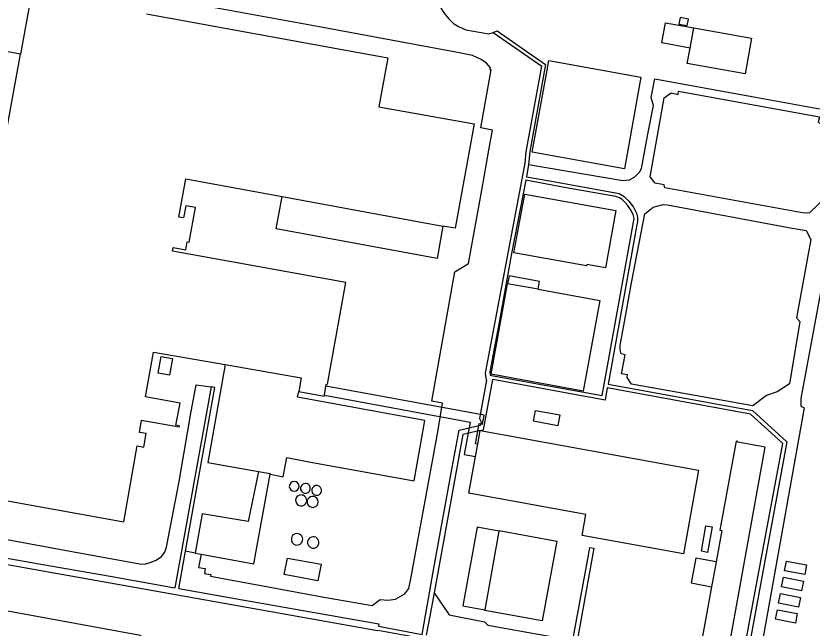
# Model space of a CAD drawing. Extents: x 130998 to 133001, y 398999 to 403002.
# Drawn here: x 131437.4 to 131681.7, y 399472.6 to 399660.3 of the extents above; entities that cross this region are included whole.
import ezdxf

# ---------------------------------------------------------------- set-up
doc = ezdxf.new("R2010")
doc.units = 0
for name, color, linetype in [('gg-bbg-bijgebouw', 7, 'Continuous'), ('gg-bbg-bijgebouw onder overbouw', 7, 'Continuous'), ('gg-bbg-gedigitaliseerde bijgebouw', 7, 'Continuous'), ('gg-bbg-luifel en loopbrug', 7, 'Continuous'), ('gg-bbg-opslagtank', 7, 'Continuous'), ('gg-bbg-pand overbouw', 7, 'Continuous'), ('gg-bbg-tussenscheiding', 7, 'Continuous'), ('gx-grn-maaiveld', 7, 'Continuous')]:
    doc.layers.add(name, color=color, linetype=linetype)

msp = doc.modelspace()

# ---------------------------------------------------------------- linework, layer by layer
at = {"layer": 'gg-bbg-bijgebouw'}
for p, q in [((131442.2, 399667.42), (131438.77, 399648.61)), ((131644.22, 399650.48), (131645.35, 399656.68)), ((131595.83, 399618.53), (131600.38, 399643.73)), ((131519.04, 399604.94), (131568.42, 399595.87)), ((131590.15, 399587.64), (131593.56, 399605.69)), ((131583.2, 399550.43), (131588.25, 399578.2)), ((131597.65, 399576.49), (131588.25, 399578.2)), ((131532.03, 399543.99), (131532.53, 399546.76)), ((131579.08, 399528.97), (131579.85, 399533.2)), ((131578.4, 399525.21), (131579.08, 399528.97)), ((131585.59, 399502.28), (131581.26, 399478.19)), ((131492.41, 399495.58), (131494.2, 399495.25))]:
    msp.add_line(p, q, dxfattribs=at)
for points in [[(131477.45, 399660.98), (131551.46, 399647.51), (131548.73, 399632.49), (131577.96, 399627.19), (131572.17, 399595.27), (131568.42, 399595.87)], [(131640.81, 399657.83), (131643.37, 399657.38), (131643.72, 399659.35), (131641.16, 399659.8), (131640.81, 399657.83)], [(131645.35, 399656.68), (131663.06, 399653.47), (131661.11, 399642.52), (131643.36, 399645.77), (131644.22, 399650.48)], [(131423.59, 399602.67), (131410.29, 399605.2), (131410.78, 399607.8), (131430.63, 399604.08), (131438.77, 399648.61)], [(131600.38, 399643.73), (131600.91, 399646.66), (131629.16, 399641.54), (131624.08, 399613.41), (131595.83, 399618.53)], [(131532.53, 399546.76), (131532.67, 399547.48), (131533.01, 399547.42), (131538.65, 399578.56), (131485.44, 399588.21), (131485.63, 399589.3), (131489.53, 399588.61), (131489.96, 399591.01), (131490.55, 399590.89), (131492.49, 399601.54), (131489.56, 399602.09), (131488.86, 399598.35), (131487.37, 399598.63), (131489.5, 399610.32), (131519.04, 399604.94)], [(131593.56, 399605.69), (131621.45, 399600.66), (131618.31, 399583.02), (131612.58, 399584.06), (131612.46, 399583.65), (131590.15, 399587.64)], [(131597.65, 399576.49), (131616.54, 399573.05), (131611.46, 399545.23), (131583.2, 399550.43)], [(131358.74, 399540.06), (131354.9, 399518.97), (131372.71, 399515.73), (131374, 399522.63), (131387.32, 399520.23), (131386.41, 399515.25), (131405.52, 399511.75), (131406.43, 399516.74), (131470.46, 399505.13), (131474.55, 399528.47), (131476.65, 399528.09), (131477.38, 399532.21), (131475.27, 399532.58), (131475.93, 399536.38), (131487.49, 399534.32), (131487.54, 399534.63), (131486.43, 399534.83), (131487.75, 399541.58), (131477.11, 399543.46), (131479.58, 399557.18), (131501.58, 399553.36)], [(131481.98, 399555.88), (131485.39, 399555.28), (131484.48, 399550.16), (131481.07, 399550.76), (131481.98, 399555.88)], [(131501.58, 399553.36), (131496.33, 399523.32), (131511.8, 399520.62)], [(131515.38, 399519.74), (131519.4, 399518.99), (131520.48, 399524.84), (131527.28, 399523.59), (131559.59, 399517.74), (131562.9, 399536.24), (131523.83, 399543.36), (131524.15, 399545.11)], [(131524.15, 399545.11), (131531.98, 399543.69), (131532.03, 399543.99)], [(131596.16, 399536.01), (131596.77, 399539.32), (131604.29, 399537.92), (131603.68, 399534.6), (131596.16, 399536.01)], [(131579.85, 399533.2), (131646.8, 399520.98), (131642.2, 399495.36), (131611.12, 399501.01), (131612.2, 399507.42), (131576.34, 399513.95), (131578.4, 399525.21)], [(131650.8, 399485.24), (131647.33, 399466.09), (131655.77, 399464.59), (131667.28, 399528.07), (131658.88, 399529.61), (131658.91, 399529.82), (131658.35, 399529.93), (131653.39, 399502.57), (131653.92, 399502.47), (131652.18, 399492.84)], [(131511.8, 399520.62), (131508.7, 399505.3), (131494.59, 399507.62), (131492.41, 399495.58)], [(131494.2, 399495.25), (131510.37, 399492.31), (131515.38, 399519.74)], [(131585.59, 399502.28), (131585.63, 399502.48), (131603.31, 399499.27), (131598.88, 399474.74), (131581.21, 399477.93), (131581.26, 399478.19)], [(131519.71, 399488.95), (131520.73, 399494.02), (131531.08, 399492.14), (131530.06, 399487.07), (131519.71, 399488.95)], [(131673.23, 399490.15), (131673.78, 399493.11), (131679.95, 399491.96), (131679.4, 399489), (131673.23, 399490.15)], [(131672.28, 399485.19), (131672.84, 399488.14), (131679.01, 399486.97), (131678.45, 399484.02), (131672.28, 399485.19)], [(131671.39, 399480.23), (131671.96, 399483.17), (131678.05, 399481.98), (131677.47, 399479.03), (131671.39, 399480.23)], [(131670.48, 399475.25), (131671.03, 399478.2), (131677.1, 399477.06), (131676.54, 399474.11), (131670.48, 399475.25)]]:
    msp.add_lwpolyline(points, dxfattribs=at)
at = {"layer": 'gg-bbg-bijgebouw onder overbouw'}
msp.add_line((131652.18, 399492.84), (131650.8, 399485.24), dxfattribs=at)
at = {"layer": 'gg-bbg-gedigitaliseerde bijgebouw'}
msp.add_lwpolyline([(131647.69, 399496.14), (131649.1, 399503.93), (131651.01, 399503.59), (131649.6, 399495.79), (131647.69, 399496.14)], dxfattribs=at)
at = {"layer": 'gg-bbg-luifel en loopbrug'}
for points in [[(131438.77, 399648.61), (131413.85, 399653.22), (131417.31, 399671.96), (131442.2, 399667.42)], [(131644.22, 399650.48), (131635.53, 399652.08), (131636.67, 399658.21), (131645.35, 399656.68)], [(131568.42, 399595.87), (131566.63, 399585.95), (131517.23, 399595.01), (131519.04, 399604.94)], [(131597.65, 399576.49), (131598.08, 399578.91), (131588.69, 399580.61), (131588.25, 399578.2)], [(131579.08, 399528.97), (131578.37, 399529.1), (131579.54, 399535.3), (131580.53, 399535.11), (131581.04, 399537.87), (131532.53, 399546.76)], [(131532.03, 399543.99), (131576.77, 399535.77), (131574.94, 399525.85), (131578.4, 399525.21)], [(131585.59, 399502.28), (131578.86, 399503.49), (131574.54, 399479.42), (131581.26, 399478.19)], [(131424.39, 399452.74), (131429.15, 399478.86), (131475.67, 399470.44), (131470.91, 399444.32), (131424.39, 399452.74)]]:
    msp.add_lwpolyline(points, dxfattribs=at)
at = {"layer": 'gg-bbg-opslagtank'}
for points in [[(131523.22, 399511.79), (131523.23, 399511.52), (131523.37, 399511.01), (131523.67, 399510.56), (131524.08, 399510.23), (131524.32, 399510.12), (131524.85, 399510.01), (131525.37, 399510.08), (131525.86, 399510.3), (131526.25, 399510.66), (131526.51, 399511.12), (131526.62, 399511.64), (131526.55, 399512.17), (131526.33, 399512.65), (131525.97, 399513.05), (131525.51, 399513.31), (131525.25, 399513.38), (131524.72, 399513.4), (131524.46, 399513.35), (131523.98, 399513.13), (131523.58, 399512.77), (131523.32, 399512.31), (131523.22, 399511.79)], [(131526.74, 399511.38), (131526.75, 399511.12), (131526.88, 399510.6), (131527.16, 399510.15), (131527.57, 399509.81), (131528.06, 399509.61), (131528.59, 399509.58), (131529.11, 399509.71), (131529.56, 399509.99), (131529.9, 399510.4), (131530.02, 399510.64), (131530.14, 399511.16), (131530.13, 399511.42), (131530, 399511.94), (131529.72, 399512.39), (131529.31, 399512.73), (131528.82, 399512.93), (131528.29, 399512.96), (131527.77, 399512.83), (131527.32, 399512.55), (131526.98, 399512.14), (131526.78, 399511.65), (131526.74, 399511.38)]]:
    msp.add_lwpolyline(points, dxfattribs=at)
for centre, radius, start, end in [((131522.77, 399516.04), 1.5, 0, 180), ((131526.22, 399515.42), 1.5, 349.7652, 169.8096), ((131522.77, 399516.04), 1.5, 180, 0), ((131526.22, 399515.42), 1.5, 169.8028, 349.772), ((131529.66, 399514.79), 1.5, 169.8062, 349.8062), ((131529.66, 399514.79), 1.5, 349.8062, 169.8062), ((131523.63, 399499.77), 1.76, 169.3853, 349.3853), ((131523.63, 399499.77), 1.76, 349.3853, 169.3853), ((131528.62, 399498.84), 1.76, 349.3883, 169.4143), ((131528.62, 399498.84), 1.76, 169.4203, 349.3823)]:
    msp.add_arc(centre, radius, start, end, dxfattribs=at)
at = {"layer": 'gg-bbg-pand overbouw'}
msp.add_lwpolyline([(131652.18, 399492.84), (131645.98, 399493.98), (131644.58, 399486.41), (131650.8, 399485.24)], dxfattribs=at)
at = {"layer": 'gg-bbg-tussenscheiding'}
for points in [[(131501.58, 399553.36), (131524.87, 399549.32), (131524.15, 399545.11)], [(131511.8, 399520.62), (131515.42, 399519.98), (131515.38, 399519.74)]]:
    msp.add_lwpolyline(points, dxfattribs=at)
at = {"layer": 'gx-grn-maaiveld'}
for p, q in [((131583.78, 399655.26), (131598.72, 399644.89)), ((131594.69, 399614.71), (131594.03, 399610.97)), ((131497.34, 399546.55), (131486.12, 399484.94)), ((131489.4, 399496.13), (131498.38, 399546.36)), ((131498.38, 399546.36), (131497.34, 399546.55)), ((131487.36, 399484.72), (131489.4, 399496.13)), ((131492.41, 399495.58), (131489.4, 399496.13))]:
    msp.add_line(p, q, dxfattribs=at)
for points in [[(131566.2, 399686.47), (131564.15, 399675.42), (131564.38, 399675.07), (131564.95, 399674.85), (131566.6, 399674.66), (131567, 399674.56), (131567.18, 399674.32), (131567.17, 399673.95), (131566.67, 399671.32), (131566.43, 399669.49), (131566.43, 399667.38), (131566.65, 399666), (131567.16, 399664.16), (131567.93, 399662.37), (131569.05, 399660.71), (131570.19, 399659.38), (131571.66, 399658.05), (131573.2, 399657.05), (131575.44, 399656.09), (131582.49, 399654.84), (131583.78, 399655.26)], [(131494.2, 399495.25), (131493.44, 399491.12), (131495.5, 399490.79), (131495.22, 399489.3), (131497.2, 399488.98), (131497.13, 399488.5), (131532.43, 399481.99), (131546.68, 399479.49), (131549.18, 399481.3), (131551.51, 399481.17), (131553.82, 399481.48), (131556.75, 399483.06), (131557.97, 399484.7), (131558.49, 399487.18), (131563.26, 399513.26), (131566.82, 399532.76), (131568.24, 399541.6), (131564.96, 399542.21), (131572.08, 399581.79), (131576.28, 399584.38), (131580.38, 399606.83), (131582.47, 399619.12), (131583.62, 399625.31), (131579.99, 399625.97), (131583.25, 399643.76), (131582.9, 399643.83), (131582.97, 399644.41), (131581.74, 399645.87), (131580.15, 399647), (131577.5, 399648.16), (131572.41, 399649.2), (131529.9, 399657.11), (131478.21, 399666.54)], [(131583.78, 399655.26), (131585.09, 399655.73), (131599.92, 399645.46)], [(131581.82, 399548.62), (131581.51, 399550.75), (131593.65, 399615.15), (131593.94, 399618.65), (131598.72, 399644.89)], [(131599.92, 399645.46), (131595.05, 399618.79), (131594.7, 399614.78), (131594.69, 399614.71)], [(131631.24, 399624.01), (131632.97, 399632.85), (131632.32, 399635.32), (131633.43, 399641.05), (131664.29, 399635.42), (131683.37, 399631.93), (131685.46, 399631.8), (131687.5, 399632.17), (131688.92, 399632.78), (131690.4, 399633.96), (131691.27, 399635.35), (131691.75, 399637.27), (131693, 399644.85), (131696.24, 399644.16), (131694.6, 399635.36), (131699.05, 399634.56), (131695.39, 399614.62), (131692.38, 399597.57), (131693.97, 399596.64), (131705.67, 399594.96), (131734.4, 399590.3), (131736.74, 399590.33)], [(131636.23, 399635.2), (131638.41, 399636.71), (131640.52, 399636.27), (131640.69, 399637.21), (131683.88, 399629.34), (131683.54, 399627.84), (131685.57, 399625.99), (131685.49, 399625.49), (131689.68, 399624.78), (131686.19, 399605.09), (131680.84, 399599.91), (131679.25, 399599.87), (131636.46, 399607.55), (131636.24, 399608.47), (131633.48, 399608.99), (131632.02, 399611.01), (131636.23, 399635.2)], [(131594.69, 399614.71), (131623.63, 399609.84), (131625.61, 399610.03), (131627.32, 399610.98), (131628.73, 399612.35), (131629.33, 399613.53), (131631.24, 399624.01)], [(131593.8, 399609.9), (131589.57, 399587.94), (131585.4, 399565.25), (131582.78, 399551.17), (131582.88, 399550.17), (131583.27, 399550.07)], [(131583.27, 399550.07), (131617.29, 399543.87), (131627.09, 399598.21), (131626.78, 399599.42), (131625.95, 399600.94), (131625.04, 399602.29), (131624.2, 399603.25), (131623.44, 399603.97), (131622.56, 399604.53), (131621.43, 399604.89), (131606.23, 399607.6), (131593.8, 399609.9)], [(131594.03, 399610.97), (131602.84, 399609.41), (131622.51, 399605.81), (131624.03, 399604.91), (131625.46, 399603.49), (131626.83, 399601.66), (131627.79, 399599.81), (131628.08, 399598.53), (131628.05, 399597.26), (131627.76, 399595.78), (131619.1, 399547.33), (131663.35, 399539.31), (131673.86, 399529.72), (131659.72, 399452.69)], [(131626.25, 399578.46), (131630.32, 399599.6), (131632.91, 399601.62), (131635.99, 399602.53), (131637.33, 399602.34), (131674.39, 399595.48), (131679.85, 399594.46), (131681.3, 399591.74), (131676.92, 399567.76), (131677.88, 399566.61), (131674.74, 399547.51), (131670.97, 399545), (131667.62, 399543.86), (131663.51, 399540.74), (131626.3, 399547.36), (131624.96, 399549.46), (131625.03, 399550.26), (131623.2, 399550.59), (131624.27, 399556.36), (131623.11, 399556.64), (131622.79, 399557.88), (131622.81, 399559.25), (131624.51, 399568.79), (131626.25, 399578.46)], [(131735.56, 399583.84), (131728.43, 399585.73), (131689.61, 399592.7), (131687.43, 399581.83), (131688.08, 399581.64), (131687.32, 399577.72), (131684.77, 399578.22), (131678.23, 399542.96), (131678.23, 399540.6), (131679.18, 399540.15), (131664.04, 399455.46), (131663.44, 399451.99), (131659.72, 399452.69)], [(131322.33, 399577.46), (131314.09, 399533.6), (131313.86, 399530.1), (131314.17, 399527.2), (131314.78, 399524.38), (131315.9, 399521.48), (131317.53, 399518.98), (131319.12, 399517.17), (131321.36, 399515.49), (131323.53, 399514.41), (131326.36, 399513.82), (131337.64, 399511.75), (131343.71, 399509.85), (131360.8, 399506.81), (131401.05, 399499.6), (131421.72, 399495.86), (131430.84, 399494.35), (131431.19, 399494.64), (131445.68, 399492.11), (131466.3, 399488.48), (131486.12, 399484.94)], [(131327.75, 399573.83), (131319.86, 399532.26), (131320.26, 399528.3), (131322.05, 399524.75), (131324.83, 399522.05), (131327.65, 399520.07), (131330.42, 399518.93), (131337.23, 399517.55), (131352.72, 399514.7), (131390.79, 399507.82), (131457.96, 399495.45), (131475.38, 399492.24), (131476.89, 399492.14), (131478.63, 399492.69), (131480.48, 399493.43), (131482.11, 399494.54), (131483.13, 399495.82), (131483.55, 399497.39), (131487.44, 399517.49), (131490.98, 399537.89), (131492.71, 399547.18), (131497.34, 399546.55)], [(131581.82, 399548.62), (131579.65, 399536.82), (131580.11, 399535.86), (131579.9, 399534.85)], [(131579.85, 399533.2), (131580.87, 399533.42), (131583.68, 399548.83)], [(131660.39, 399463.33), (131661.12, 399467.37), (131667.01, 399499.08), (131672.63, 399529.16), (131672.46, 399529.4), (131662.79, 399538.18), (131618.83, 399546.26), (131618.18, 399542.5), (131583.68, 399548.83)], [(131563.09, 399469.17), (131548.41, 399471.87), (131548.38, 399471.69), (131429.54, 399492.91), (131414.14, 399495.64), (131357.5, 399505.91), (131342.91, 399508.64), (131337.81, 399510.26), (131323.42, 399512.78), (131320.96, 399513.71), (131318.92, 399515.23), (131316.46, 399517.76), (131314.86, 399520.4), (131313.44, 399523.36), (131312.77, 399526.08), (131312.33, 399530.93), (131312.55, 399533.3), (131312.91, 399535.34)], [(131487.36, 399484.72), (131501.7, 399482.16), (131548.72, 399473.9), (131548.62, 399473.11), (131562.01, 399470.61), (131565.66, 399490.97), (131571.26, 399521.77), (131573.35, 399533.27), (131579.9, 399534.85)], [(131579.85, 399533.2), (131574.55, 399531.99), (131565.67, 399483.33)], [(131608.3, 399468.86), (131613.19, 399495.45), (131613.49, 399497.25), (131614.71, 399497.05), (131609.56, 399468.64)], [(131565.67, 399483.33), (131564.36, 399476.17), (131563.31, 399470.38)], [(131565.67, 399483.33), (131570.3, 399476.62), (131581.18, 399474.52), (131582.17, 399473.5), (131600.51, 399470.22), (131608.3, 399468.86)]]:
    msp.add_lwpolyline(points, dxfattribs=at)

doc.saveas('drawing.dxf')
